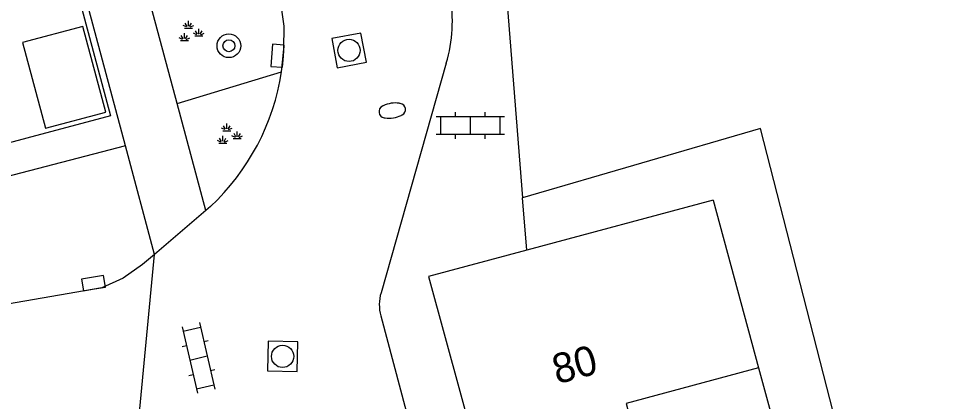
# Model space of a CAD drawing. Extents: x 125000 to 129004, y 397500 to 399008.
# Drawn here: x 127112.34 to 127143.47, y 398862.93 to 398875.81 of the extents above; entities that cross this region are included whole.
import ezdxf

# ---------------------------------------------------------------- set-up
doc = ezdxf.new("R2010")
doc.units = 0
for name, color, linetype in [('gg-afsc-faunaraster', 7, 'Continuous'), ('gg-afsc-hekwerk', 7, 'Continuous'), ('gg-anno-huisnummerreeks BGT', 7, 'Continuous'), ('gg-bbg-bijgebouw', 7, 'Continuous'), ('gg-bbg-hoofdgebouw', 7, 'Continuous'), ('gg-knt-verharding', 7, 'Continuous'), ('gt-grn-groengrens', 7, 'Continuous'), ('gt-grn-weggrens', 7, 'Continuous'), ('gt-symb-boom', 7, 'Continuous'), ('gt-symb-brandkraan', 7, 'Continuous'), ('gt-symb-groenvak', 7, 'Continuous'), ('gt-symb-klinker verharding', 7, 'Continuous'), ('gt-symb-kolk', 7, 'Continuous'), ('gt-symb-rioolschacht', 7, 'Continuous')]:
    doc.layers.add(name, color=color, linetype=linetype)

# ---------------------------------------------------------------- blocks, each defined once
blk = doc.blocks.new('gt0-GRVAK')
at = {"layer": 'gt-symb-groenvak'}
for p, q in [((-0.091, 0.211), (-0.156, 0.322)), ((-0.047, 0.214), (-0.047, 0.393)), ((-0.004, 0.211), (0.061, 0.322)), ((-0.11, 0.189), (-0.228, 0.24)), ((-0.182, 0.153), (0.088, 0.153)), ((0.015, 0.189), (0.133, 0.24)), ((0.262, -0.052), (0.197, 0.059)), ((0.305, -0.049), (0.305, 0.13)), ((0.349, -0.052), (0.414, 0.059)), ((-0.245, -0.228), (-0.363, -0.177)), ((-0.318, -0.264), (-0.047, -0.264)), ((-0.226, -0.206), (-0.291, -0.095)), ((-0.183, -0.203), (-0.183, -0.024)), ((-0.139, -0.206), (-0.074, -0.095)), ((-0.12, -0.228), (-0.002, -0.177)), ((0.243, -0.074), (0.125, -0.023)), ((0.17, -0.11), (0.441, -0.11)), ((0.368, -0.074), (0.486, -0.023))]:
    blk.add_line(p, q, dxfattribs=at)
blk = doc.blocks.new('gt0-RS')
at = {"layer": 'gt-symb-rioolschacht'}
blk.add_lwpolyline([(-0.5, -0.5), (0.5, -0.5), (0.5, 0.5), (-0.5, 0.5)], close=True, dxfattribs=at)
blk.add_circle((0, 0), 0.375, dxfattribs=at)
blk = doc.blocks.new('gt0-BR')
at = {"layer": 'gt-symb-brandkraan'}
for centre, radius, start, end in [((-0.244, 0), 0.206, 107.5669, 252.4331), ((0.599, -2.664), 3, 106.892, 107.5669), ((0, -0.691), 0.938, 73.108, 106.892), ((-0.599, -2.664), 3, 72.4331, 73.108), ((0.244, 0), 0.206, 287.567, 72.4331), ((0.599, 2.664), 3, 252.4331, 253.108), ((0, 0.691), 0.938, 253.108, 286.8921), ((-0.599, 2.664), 3, 286.8921, 287.567)]:
    blk.add_arc(centre, radius, start, end, dxfattribs=at)
blk = doc.blocks.new('gt0-KL1')
at = {"layer": 'gt-symb-klinker verharding'}
for p, q in [((-0.5, 0.3), (-0.5, 0.45)), ((0.5, 0.3), (0.5, 0.45)), ((-1.15, 0.3), (1.15, 0.3)), ((-1, -0.3), (-1, 0.3)), ((0, -0.3), (0, 0.3)), ((1, -0.3), (1, 0.3)), ((-1.15, -0.3), (1.15, -0.3)), ((-0.5, -0.45), (-0.5, -0.3)), ((0.5, -0.45), (0.5, -0.3))]:
    blk.add_line(p, q, dxfattribs=at)
blk = doc.blocks.new('gt0-KOLK')
at = {"layer": 'gt-symb-kolk'}
blk.add_lwpolyline([(0, 0), (0.375, 0), (0.375, 0.4), (-0.375, 0.4), (-0.375, 0), (0, 0)], dxfattribs=at)
blk = doc.blocks.new('gt0-BOOM')
at = {"layer": 'gt-symb-boom'}
for radius in [0.4, 0.2]:
    blk.add_circle((0, 0), radius, dxfattribs=at)

msp = doc.modelspace()

# ---------------------------------------------------------------- linework, layer by layer
at = {"layer": 'gg-afsc-faunaraster'}
msp.add_line((127128.81, 398876.292), (127129.325, 398869.776), dxfattribs=at)
msp.add_lwpolyline([(127143.471, 398848.237), (127137.335, 398872.112), (127129.325, 398869.776)], dxfattribs=at)
at = {"layer": 'gg-afsc-hekwerk'}
msp.add_line((127129.464, 398868.015), (127129.325, 398869.776), dxfattribs=at)
msp.add_lwpolyline([(127095.372, 398923.206), (127101.406, 398924.795), (127115.44, 398872.534), (127106.971, 398870.287)], dxfattribs=at)
at = {"layer": 'gg-bbg-bijgebouw'}
msp.add_lwpolyline([(127113.254, 398872.119), (127115.283, 398872.665), (127114.509, 398875.544), (127112.481, 398874.999), (127113.254, 398872.119)], dxfattribs=at)
at = {"layer": 'gg-bbg-hoofdgebouw'}
for q in [(127129.464, 398868.015), (127137.275, 398864.062)]:
    msp.add_line((127135.74, 398869.701), q, dxfattribs=at)
for points in [[(127129.464, 398868.015), (127126.156, 398867.127), (127128.328, 398859.167)], [(127137.275, 398864.062), (127132.809, 398862.864), (127133.428, 398860.555), (127133.283, 398860.515), (127128.328, 398859.167)]]:
    msp.add_lwpolyline(points, dxfattribs=at)
at = {"layer": 'gg-knt-verharding'}
for p, q in [((127117.688, 398872.952), (127116.815, 398876.205)), ((127126.755, 398874.304), (127124.556, 398866.583)), ((127118.653, 398869.352), (127117.688, 398872.952)), ((127116.924, 398867.875), (127115.943, 398871.524)), ((127118.653, 398869.352), (127116.924, 398867.875)), ((127118.809, 398869.485), (127118.653, 398869.352)), ((127137.275, 398864.062), (127140.317, 398852.748))]:
    msp.add_line(p, q, dxfattribs=at)
for points in [[(127115.943, 398871.524), (127101.568, 398924.996), (127095.347, 398923.298)], [(127121.205, 398874.02), (127121.285, 398874.783), (127121.289, 398875.55), (127121.151, 398876.6), (127121.096, 398876.73), (127121.006, 398876.84)], [(127116.924, 398867.875), (127116.521, 398867.53), (127115.864, 398867.071), (127115.145, 398866.753), (127099.312, 398864.013)], [(127124.547, 398865.806), (127126.872, 398857.076), (127126.945, 398856.697), (127126.994, 398856.319), (127127.271, 398850.873)]]:
    msp.add_lwpolyline(points, dxfattribs=at)
for centre, radius, start, end in [((127121.798, 398875.739), 5.16, 343.859, 9.61), ((127113.466, 398875.208), 7.83, 313.0321, 351.2697), ((127125.936, 398866.178), 1.438, 163.6614, 195.0114)]:
    msp.add_arc(centre, radius, start, end, dxfattribs=at)
at = {"layer": 'gt-grn-groengrens'}
for p, q in [((127117.688, 398872.952), (127121.205, 398874.02)), ((127115.943, 398871.524), (127098.493, 398866.997))]:
    msp.add_line(p, q, dxfattribs=at)
at = {"layer": 'gt-grn-weggrens'}
msp.add_line((127116.231, 398860.646), (127116.924, 398867.875), dxfattribs=at)

# ---------------------------------------------------------------- block references
at = {"layer": 'gt-symb-boom'}
msp.add_blockref('gt0-BOOM', (127119.431, 398874.893), dxfattribs=at)
at = {"layer": 'gt-symb-brandkraan', "rotation": -171.19309498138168}
msp.add_blockref('gt0-BR', (127124.933, 398872.713), dxfattribs=at)
at = {"layer": 'gt-symb-groenvak'}
for p in [(127118.113, 398875.336), (127119.407, 398871.882)]:
    msp.add_blockref('gt0-GRVAK', p, dxfattribs=at)
at = {"layer": 'gt-symb-klinker verharding'}
msp.add_blockref('gt0-KL1', (127127.565, 398872.215), dxfattribs=at)
at = {"layer": 'gt-symb-klinker verharding', "rotation": -76.88085536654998}
msp.add_blockref('gt0-KL1', (127118.409, 398864.39), dxfattribs=at)
at = {"layer": 'gt-symb-kolk'}
for p, rotation in [((127121.268, 398874.543), 86.0264977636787), ((127114.905, 398866.711), 9.926642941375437)]:
    msp.add_blockref('gt0-KOLK', p, dxfattribs=dict(at, rotation=rotation))
at = {"layer": 'gt-symb-rioolschacht'}
for p, rotation in [((127123.478, 398874.737), -79.39273728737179), ((127121.239, 398864.443), 88.87021137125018)]:
    msp.add_blockref('gt0-RS', p, dxfattribs=dict(at, rotation=rotation))

# ---------------------------------------------------------------- texts
at = {"layer": 'gg-anno-huisnummerreeks BGT'}
msp.add_text('80', height=1, rotation=15, dxfattribs=at).set_placement((127130.484, 398863.501))

doc.saveas('drawing.dxf')
